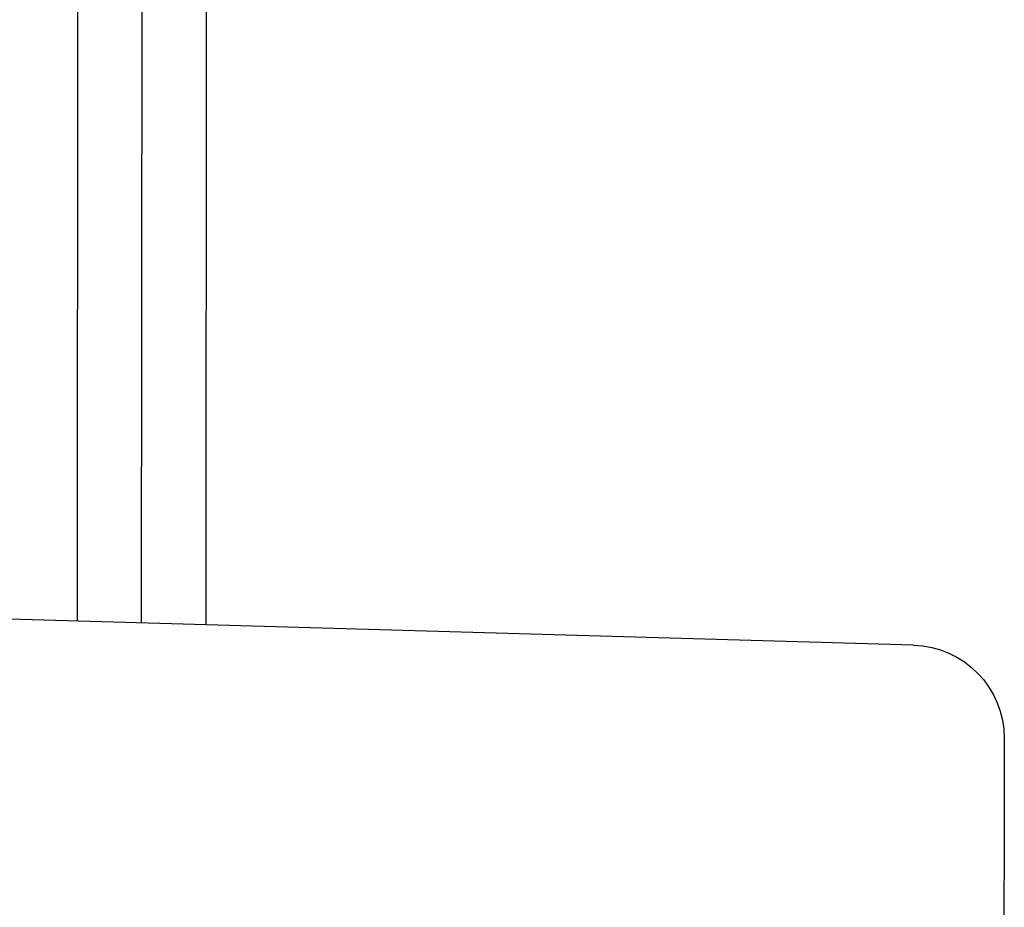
# Model space of a CAD drawing. Extents: x 1 to 669, y 0 to 417.
# Tile 292 of 297: x 603.497 to 603.911, y 259.925 to 260.298. Entities that reach past the tile are written whole.
import ezdxf

# ---------------------------------------------------------------- set-up
doc = ezdxf.new("R2010")
doc.units = 0
doc.header["$LTSCALE"] = 12
doc.header["$MEASUREMENT"] = 0
doc.layers.add('X', color=1, linetype='CONTINUOUS')

msp = doc.modelspace()

# ---------------------------------------------------------------- linework, layer by layer
at = {"layer": 'X'}
for p, q in [((603.52087, 260.04531), (603.52118, 260.52909)), ((603.54787, 260.04454), (603.54818, 260.52907)), ((603.54787, 260.04454), (603.54818, 260.52907)), ((603.57518, 260.52905), (603.57487, 260.04377)), ((603.87258, 260.03529), (601.41535, 260.10531)), ((603.91082, 259.99594), (603.91082, 259.99428))]:
    msp.add_line(p, q, dxfattribs=at)
at = {"layer": 'X', "extrusion": (2.43009e-16, -3.16448e-20, -1)}
msp.add_ellipse((603.87145, 259.99594), major_axis=(0.03937, 0), ratio=1, start_param=-1.542331, end_param=0, dxfattribs=at)
at = {"layer": 'X'}
msp.add_open_spline([(603.91082, 259.99419), (603.91082, 259.99419), (603.91082, 259.99418), (603.91082, 259.99179), (603.91082, 259.99149), (603.91082, 259.99098), (603.91082, 259.99084), (603.91082, 259.99055), (603.91081, 259.98981), (603.91081, 259.98899), (603.91081, 259.9869), (603.9108, 259.98534), (603.9108, 259.98288), (603.9108, 259.98205), (603.91079, 259.98109), (603.91079, 259.98098), (603.91079, 259.98077), (603.91079, 259.98075), (603.91079, 259.98058), (603.91079, 259.98022), (603.91079, 259.97978), (603.91079, 259.97809), (603.91078, 259.97611), (603.91077, 259.97174), (603.91077, 259.97004), (603.91076, 259.96708), (603.91076, 259.96602), (603.91076, 259.9646), (603.91076, 259.96431), (603.91076, 259.96372), (603.91075, 259.96341), (603.91075, 259.96283), (603.91075, 259.95936), (603.91074, 259.95564), (603.91072, 259.94864), (603.91071, 259.94496), (603.9107, 259.93919), (603.9107, 259.93736), (603.91069, 259.93359), (603.91066, 259.924), (603.91064, 259.91361), (603.91058, 259.88756), (603.91054, 259.86875), (603.91049, 259.84973)], degree=3, knots=[0, 0, 0, 0, 0.125, 0.125, 0.140625, 0.140625, 0.148437, 0.148437, 0.15625, 0.1875, 0.1875, 0.25, 0.25, 0.28125, 0.28125, 0.285156, 0.285156, 0.289062, 0.289062, 0.296875, 0.3125, 0.3125, 0.375, 0.375, 0.40625, 0.40625, 0.421875, 0.421875, 0.425781, 0.425781, 0.429687, 0.429687, 0.4375, 0.5, 0.5, 0.5625, 0.5625, 0.59375, 0.59375, 0.625, 0.75, 0.75, 1, 1, 1, 1], dxfattribs=at)

doc.saveas('drawing.dxf')
